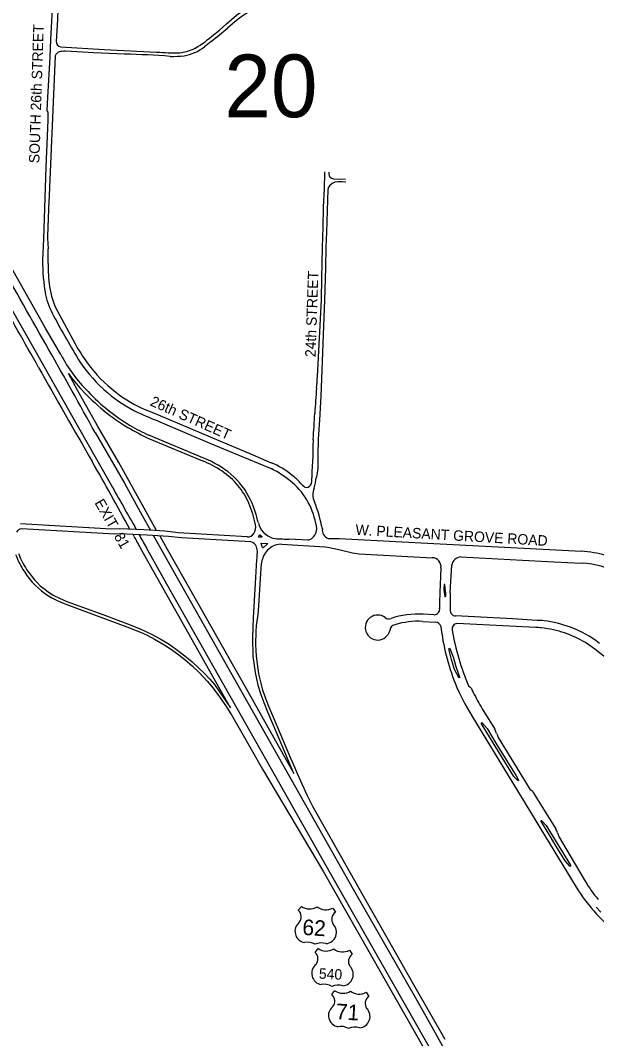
# Model space of a CAD drawing. Extents: x 0 to 712119, y 0 to 761125.
# Drawn here: x 676107 to 678867, y 714367 to 719241 of the extents above; entities that cross this region are included whole.
import ezdxf

# ---------------------------------------------------------------- set-up
doc = ezdxf.new("R2010")
doc.units = 0
for name, color, linetype in [('Exit #s', 7, 'Continuous'), ('HWY signs', 7, 'Continuous'), ('PAVED ROADS', 7, 'Continuous'), ('Priority 20', 7, 'Continuous'), ('street names', 7, 'Continuous')]:
    doc.layers.add(name, color=color, linetype=linetype)

msp = doc.modelspace()

# ---------------------------------------------------------------- linework, layer by layer
at = {"layer": 'HWY signs'}
for points in [[(677438.1, 714981.3), (677453.2, 714999.8)], [(677528.1, 714997.8), (677528.1, 714997.8)], [(677602.8, 714992), (677615.9, 714972)], [(677518.3, 714779.7), (677533.4, 714798.1)], [(677608.3, 714796.1), (677608.3, 714796.1)], [(677683, 714790.3), (677696.1, 714770.4)], [(677598.4, 714578), (677613.5, 714596.5)], [(677688.4, 714594.5), (677688.4, 714594.5)], [(677763.1, 714588.7), (677776.2, 714568.7)]]:
    msp.add_lwpolyline(points, dxfattribs=at)
for centre, radius, start, end in [((677411, 714950), 41.5, 320.1078, 49.1208), ((677492.2, 715055.9), 68.4, 235.2382, 301.7199), ((677569.9, 715051.9), 68.4, 232.3011, 298.7827), ((677639.6, 714938), 41.5, 124.9002, 213.9131), ((677476.8, 714880.9), 54.5, 128.6765, 259.9158), ((677566.9, 714876.2), 54.5, 274.1051, 45.3444), ((677481.7, 714755), 73.6, 59.7374, 101.2498), ((677549, 714751.5), 73.6, 72.7711, 114.2835), ((677572.3, 714854.3), 68.4, 235.2382, 301.7199), ((677650.1, 714850.2), 68.4, 232.3011, 298.7827), ((677491.1, 714748.3), 41.5, 320.1078, 49.1208), ((677719.8, 714736.4), 41.5, 124.9002, 213.9131), ((677557, 714679.2), 54.5, 128.6765, 259.9158), ((677647.1, 714674.5), 54.5, 274.1051, 45.3444), ((677561.8, 714553.4), 73.6, 59.7374, 101.2498), ((677629.2, 714549.9), 73.6, 72.7711, 114.2835), ((677652.5, 714652.6), 68.4, 235.2382, 301.7199), ((677730.2, 714648.6), 68.4, 232.3011, 298.7827), ((677571.3, 714546.7), 41.5, 320.1078, 49.1208), ((677799.9, 714534.7), 41.5, 124.9002, 213.9131), ((677637.1, 714477.6), 54.5, 128.6765, 259.9158), ((677727.2, 714472.9), 54.5, 274.1051, 45.3444), ((677642, 714351.7), 73.6, 59.7374, 101.2498), ((677709.3, 714348.2), 73.6, 72.7711, 114.2835)]:
    msp.add_arc(centre, radius, start, end, dxfattribs=at)
at = {"layer": 'PAVED ROADS'}
for points in [[(676330.4, 720633.8), (676326.6, 720569.5), (676321.8, 720431.8), (676318.5, 720380.2), (676313.4, 720303.5), (676305.9, 720117), (676297.1, 719883.2), (676290, 719784.5), (676283.1, 719643.2), (676276.3, 719483.6), (676265.5, 719441.8), (676262, 719355.1), (676251.3, 719149.5), (676247.9, 719065.1), (676236.3, 718873.7), (676234.6, 718807.5), (676239.4, 718801.1), (676238, 718763.2), (676229.2, 718538), (676217.9, 718194.9), (676213.7, 718093.7)], [(676350, 720624.5), (676343.9, 720523.6), (676342, 720439.6), (676338.4, 720371.4), (676335.1, 720310.9), (676322, 720058.7), (676314.4, 719873.7), (676310.7, 719828.3), (676308, 719787.1), (676301.3, 719628), (676295.8, 719477.8), (676291.9, 719425.3), (676287.9, 719338.1), (676285, 719244.5), (676278.4, 719140), (676278.4, 719140)], [(677023.4, 719165.5), (677060.1, 719194.4), (677094.2, 719225), (677141.4, 719265.5), (677171.8, 719286.1), (677200.1, 719303), (677228.5, 719315.2), (677257.1, 719323.5), (677303, 719334.8), (677364, 719348.3), (677445.1, 719363.6), (677524.5, 719379.6), (677565.9, 719385.6), (677596.2, 719388), (677640.3, 719389.6), (677694.2, 719390.9), (677711, 719394.5)], [(678000.7, 719352.1), (677885.6, 719359.7), (677764.2, 719369), (677691.5, 719371.9), (677664, 719373.2), (677621.6, 719372.3), (677573.1, 719368.8), (677537.3, 719364.4), (677486.8, 719354.4), (677447.3, 719345.8), (677379.6, 719333.5), (677309.8, 719316.7), (677281.6, 719309.6), (677256, 719302.8), (677230.3, 719294.2), (677209.8, 719285.8), (677195.1, 719277.4), (677174.8, 719263.7), (677149.6, 719245.9), (677132.2, 719231.8), (677101.1, 719205.1)], [(677020.1, 719139.2), (676988.5, 719114.6)], [(676299.1, 719114.9), (676508.5, 719102.1), (676759.8, 719089.4)], [(676606.5, 719079), (676458.9, 719085.9), (676322.8, 719092.7)], [(676274.2, 719071.4), (676242.8, 718367.9)], [(677529.4, 717535.8), (677548.5, 717903.1), (677550.9, 718010.1), (677552.5, 718077.4), (677554.2, 718155.3), (677556.5, 718250.7), (677559.5, 718346.2), (677563.3, 718436.7), (677565.3, 718508.9), (677565.5, 718516.1)], [(677664.2, 718479), (677608, 718481.6), (677598.2, 718484.2), (677591, 718488.8), (677587.3, 718496), (677585.8, 718506.1), (677586.1, 718515)], [(677665.9, 718466.4), (677647.8, 718467.9), (677627.3, 718467.9), (677612.7, 718466), (677599.8, 718459.6), (677589.9, 718451), (677583, 718442.3), (677580, 718430.9), (677572.7, 718227.7), (677569.6, 718156.6), (677569.1, 718054.2), (677563.3, 717902.5), (677545.8, 717442.5), (677540.1, 717328.7), (677533.8, 717236.2), (677531.5, 717157.6), (677531, 717095.1), (677525.4, 717053.6)], [(675844.9, 718248), (676029.9, 717920.6), (676176.5, 717661.7), (676351.8, 717351.5), (676538.6, 717022.5)], [(676237.1, 718197.9), (676240, 718147.6)], [(676301.4, 717640.8), (676228, 717767), (676037.9, 718103.8)], [(676284.2, 717849.7), (676368.8, 717692.1)], [(676759.5, 716798.6), (676683.8, 716934.7), (676579, 717124.5), (676476.5, 717300), (676381.5, 717467.5), (676337, 717550.5)], [(676712.2, 717374.4), (676764.1, 717353.7), (677027.8, 717242.3), (677205.5, 717167.8), (677307.9, 717123.6)], [(676774.9, 717319.6), (677013.9, 717217.9), (677245.6, 717121.6), (677307.8, 717095.1)], [(676465, 717268), (676606, 717025.5), (676690.5, 716870.5), (676730.5, 716800)], [(676988.5, 717144), (676722, 717255)], [(676725, 717238), (676979, 717132.5)], [(677211, 716943), (677211, 716943)], [(677193.5, 716769), (676862.1, 716787.5), (676799.4, 716796.4), (676697.7, 716801.9), (676584.2, 716807.8), (676543.3, 716805.5), (676107, 716831)], [(677210.4, 716744.3), (676878, 716764.8), (676816.7, 716770.8), (676714, 716776.7), (676582.3, 716783.5), (676558, 716782), (676112.5, 716807.5)], [(677270, 716791.6), (677270, 716791.6)], [(676652, 716770), (676646.7, 716780.1)], [(678212.2, 714182.8), (678087.3, 714406.9), (678006.9, 714548.6), (677702.4, 715081.1), (676859.7, 716571.7), (676781.3, 716710), (676744.8, 716774.9)], [(676774.8, 716773.1), (676810, 716710.5), (676883.5, 716580), (676883.5, 716580), (676883.5, 716580), (677188, 716043.5), (677417.5, 715636), (677330.5, 715840.5), (677293, 715929), (677274.5, 715973.5), (677260, 716013), (677248, 716052.5), (677239, 716088.5), (677232.5, 716120), (677222.6, 716198), (677220.9, 716286.6), (677223.3, 716381.1), (677232.5, 716545.8), (677239.6, 716659.5)], [(677358.6, 716733.2), (677564.7, 716721.5), (677579.8, 716719.4), (677632.4, 716707.9), (677697.6, 716692.7), (677730.4, 716687.7), (678079.8, 716669)], [(677483.1, 716752.4), (677392.1, 716757.5)], [(677580.6, 716761.5), (677606, 716760.2), (677633.5, 716761), (678088, 716737), (678794.8, 716699.9)], [(676136.4, 716612.9), (676147, 716598), (676175, 716562.5), (676188, 716549.5), (676202.5, 716535), (676223.5, 716518), (676241.5, 716504), (676268, 716487.5), (676294, 716475), (676330, 716459), (676386.5, 716438.5), (676519, 716390), (676619.5, 716353), (676681, 716328), (676734.5, 716302.5), (676776, 716280.5), (676819, 716255), (676855, 716229.5), (676895.5, 716199), (676930.5, 716170), (676958.5, 716144), (676988, 716117), (677015, 716088), (677036.5, 716062), (677061, 716027), (677114, 715950.5), (676760, 716576.5), (676760, 716576.5), (676760, 716576.5), (676682.5, 716714)], [(678197, 714094.5), (678006.5, 714431), (677592.3, 715157.7), (676808.1, 716542.4), (676710.6, 716716.6)], [(678141.5, 714362), (677998.5, 714612.5), (677729, 715085.5), (677507, 715478.2), (677481, 715531.8), (677436.7, 715630.8), (677413.4, 715684.4), (677403.1, 715708), (677338.7, 715859.7), (677294.5, 715964.6), (677278, 716007), (677268.9, 716034.2), (677259.7, 716068.3), (677249.8, 716113.8), (677242.2, 716160.4), (677238, 716197.2), (677236.2, 716225.2), (677235.4, 716253.5), (677236.4, 716315), (677238.5, 716344.1), (677244.5, 716385.4), (677247.8, 716412.3), (677252.8, 716490.5), (677260.2, 716616.5), (677262, 716637.2), (677266.4, 716662.6)], [(678216.5, 716672.5), (678512, 716657.5), (678631.5, 716651.5), (678760.5, 716645), (678797, 716642.5)], [(676119, 716613), (676128.5, 716599), (676138, 716584), (676150, 716569), (676163.5, 716552.2), (676179, 716536.5), (676209, 716510.5), (676234.5, 716491.5), (676258, 716477), (676283, 716464), (676309, 716452.5), (676342.5, 716439.5), (676405.5, 716415.5), (676629.5, 716334), (676665, 716319.5), (676690, 716309), (676717.5, 716296), (676749, 716279.5), (676780, 716262), (676807, 716246), (676837.5, 716224.5), (676866.5, 716203.5), (676894, 716182), (676931, 716150.5), (676963.5, 716119.5), (677002, 716078.5), (677023, 716053.5), (677053, 716014), (677086.5, 715965.5), (677118.5, 715916), (677162, 715841), (677267, 715657), (677558.3, 715165.1), (678006, 714380.6), (678191.2, 714053.8)], [(676136.4, 716612.9), (676136.4, 716612.9)], [(678121.5, 716619.9), (678116.2, 716501.8)], [(678166, 716500), (678173.5, 716634)], [(678136.7, 716539.7), (678135.7, 716521.2)], [(678143.7, 716508.2), (678139.7, 716539.8)], [(678135.9, 716516.8), (678140.1, 716483.6), (678140.1, 716483.6)], [(678088.9, 716395.7), (678036.7, 716398.2)], [(678033, 716364.2), (678095.6, 716360)], [(678582, 716369), (678464.5, 716375.5), (678191, 716390.5)], [(678575.5, 716335.5), (678197.5, 716353.5)], [(678918, 716185), (678858.5, 716231)], [(678253.4, 716056.1), (678261.8, 716049.4)], [(678269, 715912.6), (678769.2, 715091.6)], [(678319.1, 715945.4), (678379, 715847.5)], [(678388.2, 715828), (678395, 715807.9), (678546.3, 715560.7), (678555.3, 715555)], [(678562.1, 715548.2), (678596.9, 715491.4), (678670.8, 715370.7)], [(678602, 715405.5), (678601, 715408), (678601, 715410.5), (678603.5, 715410.5), (678625.5, 715386.5), (678673.5, 715308.5), (678742, 715197), (678742.5, 715193.5), (678741.5, 715191.5), (678738.5, 715192.5), (678716, 715217.5), (678680, 715277), (678624.5, 715368), (678602, 715405.5)], [(678679.9, 715351.2), (678686.9, 715330.8), (678719.7, 715277.3), (678812.5, 715120)], [(678887, 714972), (678866.5, 714995), (678867.5, 714998)]]:
    msp.add_lwpolyline(points, dxfattribs=at)
for points in [[(677253.5, 716778.7), (677262.8, 716770.4), (677262.9, 716768.9), (677261.4, 716767.7), (677248.6, 716767.8), (677247.7, 716768.7), (677252.8, 716778.6)], [(677260.9, 716738.1), (677291, 716737.4), (677291.7, 716735.9), (677291.1, 716734.8), (677269.6, 716716.9), (677267.8, 716716.3), (677266.3, 716717.2), (677260.2, 716736.8)], [(678161.2, 716235.1), (678163.6, 716234.1), (678179.4, 716195), (678192.4, 716148.4), (678204.4, 716115.9), (678210.6, 716097.1), (678209.4, 716094.3), (678206.7, 716095), (678185.9, 716134.2), (678171.4, 716182.2), (678159.2, 716232.3)], [(678315.2, 715879.2), (678318, 715878.8), (678342.4, 715850.8), (678384.8, 715781.9), (678481.3, 715624.6), (678493.1, 715604.1), (678493.1, 715602.3), (678490.2, 715601.8), (678470.4, 715620.9), (678340.8, 715832.3), (678314.2, 715876.8)]]:
    msp.add_lwpolyline(points, close=True, dxfattribs=at)
for centre, radius, start, end in [((674607.9, 722184.7), 3885.1, 308.3813, 309.9213), ((676302.9, 719139.2), 24.5, 178.1378, 261.1039), ((676769.6, 719433.3), 368.9, 296.1157, 313.4583), ((676304.6, 719059.2), 32.8, 110.8757, 158.2288), ((676315.8, 719007.4), 85.6, 85.3467, 105.5318), ((676561.6, 715955.3), 3124, 85.1733, 89.1759), ((676842.7, 719942.4), 857, 264.4516, 271.893), ((676842.3, 719317.3), 233.2, 277.082, 292.6416), ((676853.5, 719284.8), 217.1, 280.0228, 308.4131), ((676822.8, 719934.6), 866.4, 270.1089, 274.5366), ((685471.7, 717975.4), 9237.2, 177.56472, 178.61962), ((674928.9, 718115.2), 1311.5, 358.3037, 1.4147), ((427810.4, 577222.3), 285382.2, 29.479987, 29.579219), ((677196.8, 718089.8), 983.2, 179.7771, 189.5309), ((676906, 718064.6), 666.3, 178.9836, 188.4296), ((676594.5, 718013.1), 350.7, 187.5642, 207.7618), ((496045.6, 615757.8), 206933.2, 29.475609, 29.587341), ((676601.1, 718014.6), 384, 193.1781, 209.2698), ((680093.4, 719864.2), 4335.7, 208.0269, 211.3892), ((647300, 701235.4), 33281.3, 28.79844, 29.58034), ((677642.4, 718447.2), 1480.6, 210.6643, 214.9176), ((676913.2, 717954.5), 687.5, 207.1499, 225.5235), ((726118.5, 745652.6), 57275.5, 209.34942, 209.86823), ((677026.9, 718042.5), 770.4, 214.5249, 229.363), ((676956.9, 717984), 653.6, 216.0221, 233.0212), ((676968.3, 718006.4), 778.7, 215.8374, 223.1857), ((676515.7, 717581.8), 1014.7, 354.3501, 357.4002), ((677219.8, 718232.2), 1116.6, 222.801, 230.2652), ((677114, 718105.6), 936.7, 223.2305, 239.1392), ((681349.3, 717165.1), 3836.9, 175.2641, 177.0975), ((676976.3, 717996.5), 702.6, 230.055, 244.1176), ((676948.4, 717944.5), 617.1, 231.4501, 247.4989), ((677086.8, 718071.2), 907.8, 230.2225, 239.1274), ((677834, 719950.5), 2836.1, 245.7597, 248.0718), ((613229.1, 721232.8), 64404.8, 356.441004, 356.552089), ((677705.4, 719253.2), 2241, 241.0621, 244.0584), ((677241.4, 718351), 1212.9, 239.9195, 244.6435), ((678083.9, 717181.4), 576.7, 174.6918, 183.2327), ((666232.9, 711228.3), 11799.3, 28.2083, 30.00633), ((676786.8, 716657.7), 512.2, 56.0254, 67.9563), ((676802.9, 716686.3), 493.9, 50.8835, 67.9274), ((677163.2, 716768.1), 383.8, 50.201, 67.8518), ((678346.2, 717053.4), 843.5, 173.5011, 180.1886), ((676878.1, 716788.2), 353, 39.8738, 56.4858), ((677098.9, 716663.1), 479.9, 49.4351, 64.1847), ((676876.8, 716788.1), 368.3, 24.8648, 49.8113), ((677275.6, 716881.8), 224.9, 39.9407, 53.6737), ((677177.7, 716765), 351.3, 8.8546, 48.3876), ((677516.3, 717082.9), 88.7, 219.7583, 238.6894), ((677450.9, 717041.5), 52.6, 331.8544, 10.0437), ((675173, 717527.9), 2399.7, 347.331, 348.6015), ((753518.3, 760458.8), 88388.8, 209.434177, 209.596917), ((676894, 716797.5), 334.8, 23.3095, 40.396), ((677478.2, 717027.7), 22, 248.7243, 330.0419), ((677575.5, 716971), 68.5, 153.4387, 209.954), ((676747.2, 716737.1), 493.5, 10.4943, 23.0063), ((676573.1, 716669.9), 693.9, 13.7653, 23.1747), ((676768.6, 716652.7), 799.8, 11.1255, 20.8089), ((677352.9, 716863.1), 109.5, 194.8681, 220.7972), ((676114.9, 716778.7), 28.9, 94.7182, 155.9042), ((677197.5, 716799.7), 31, 262.5709, 330.5592), ((677181.8, 716814.5), 52.2, 324.8764, 13.8029), ((677348, 716866.7), 108.3, 223.9144, 254.1903), ((677471.7, 716805.9), 54.6, 281.9549, 14.0022), ((677595.4, 716801.3), 42.4, 172.2491, 249.617), ((678318.3, 717641.2), 1880.3, 207.603, 209.5462), ((678531.4, 717775.4), 2106.3, 208.2507, 210.1788), ((677205.9, 716711.1), 33.6, 18.1082, 82.2763), ((677358.1, 716638.5), 94.7, 89.6957, 165.2862), ((677348.3, 716902.8), 143.5, 258.011, 271.7011), ((677533.2, 719985.5), 3231.1, 266.7952, 267.498), ((676434.5, 716809.3), 371.6, 199.6265, 211.8897), ((676526.8, 716857), 460.5, 201.5012, 212.0184), ((677156, 716694), 86.4, 358.8222, 18.6049), ((676647.6, 716725.4), 595.7, 353.6457, 356.8008), ((678759.2, 716153.6), 547.4, 61.791, 86.276), ((678077.9, 716625.2), 43.9, 353.1157, 87.5307), ((678219.1, 716626.3), 46.2, 93.2229, 170.4564), ((678771.1, 716190.3), 453, 63.036, 86.7241), ((676136.4, 716612.8), 0.0143, 33.5823, 33.7761), ((678138.2, 716539.6), 1.5, 7.1681, 176.9643), ((679332.6, 716448), 1217.7, 177.4684, 180.938), ((678160.2, 716519.9), 24.5, 176.9643, 187.1681), ((679138.1, 716455.4), 995.5, 177.204, 178.3687), ((678119.4, 716505.1), 24.5, 357.204, 7.1681), ((682679.4, 716431.7), 4513.9, 179.1332, 180.155), ((678141.5, 716483.7), 1.5, 187.1681, 358.3687), ((677818.5, 716334.7), 59.9, 53.2254, 345.1522), ((678009.8, 716003.8), 395.3, 86.103, 108.8299), ((678087.9, 716423.3), 27.7, 272.0694, 10.0347), ((678191.8, 716416.9), 26.4, 174.4026, 268.2484), ((677871.6, 716400.3), 24.7, 225.6938, 295.3963), ((677906.6, 716318.5), 30.2, 102.0796, 178.446), ((678013.6, 715969.6), 395.1, 87.178, 106.6644), ((678094.6, 716332.2), 27.8, 17.1975, 87.8707), ((678200.1, 716327.9), 25.8, 95.7622, 193.1624), ((678382.8, 712809), 3565.6, 86.2661, 86.7974), ((678529.8, 715745.7), 627.1, 70.2697, 82.1912), ((679126.3, 716449.3), 1011.1, 186.1779, 202.1503), ((679358.6, 716526.3), 1201.1, 189.7958, 203.0491), ((678418.7, 714127.7), 2213.3, 85.2638, 85.9388), ((678435.4, 715185.5), 1160, 78.8337, 81.7655), ((678557.5, 715844.3), 490, 52.1029, 77.9265), ((678572, 715871.2), 494.8, 51.4318, 69.9702), ((678990.8, 716378), 858.9, 201.1566, 212.8179), ((678248.1, 716033.4), 21, 24.9199, 49.3445), ((679140.5, 716448), 963, 204.9199, 206.1291), ((679140.5, 716448), 963, 206.1291, 211.4635), ((678294.5, 715795.8), 99, 18.9267, 31.4635), ((678544.2, 715537.2), 21, 31.4635, 57.9934), ((678586.3, 715319), 99, 18.9831, 31.4635), ((679435.7, 715497), 780.1, 211.31, 223.2005), ((679376.9, 715456.1), 656.9, 210.7784, 220.0459), ((679510.9, 715563.4), 880.4, 222.9942, 266.6176)]:
    msp.add_arc(centre, radius, start, end, dxfattribs=at)

# ---------------------------------------------------------------- texts
at = {"layer": 'Exit #s'}
msp.add_text('EXIT  81', height=50, rotation=300, dxfattribs=at).set_placement((676460.8, 716932))
at = {"layer": 'HWY signs'}
for s, height, rotation, p in [('62', 75, 356.5521, (677456.1, 714863.4)), ('540', 50, 357.0105, (677535.7, 714654.2)), ('71', 75, 356.5521, (677616.4, 714460.1))]:
    msp.add_text(s, height=height, rotation=rotation, dxfattribs=at).set_placement(p)
at = {"layer": 'Priority 20'}
msp.add_text('20', height=300, dxfattribs=at).set_placement((677083.9, 718777.2))
at = {"layer": 'street names'}
for s, rotation, p in [('SOUTH 26th STREET', 88.1616, (676197.8, 718556.5)), ('24th STREET', 88.061, (677520.6, 717628.4)), ('26th STREET', 336.0623, (676724.6, 717399.1)), ('W. PLEASANT GROVE ROAD', 356.6853, (677711, 716778.4))]:
    msp.add_text(s, height=50, rotation=rotation, dxfattribs=at).set_placement(p)

doc.saveas('drawing.dxf')
